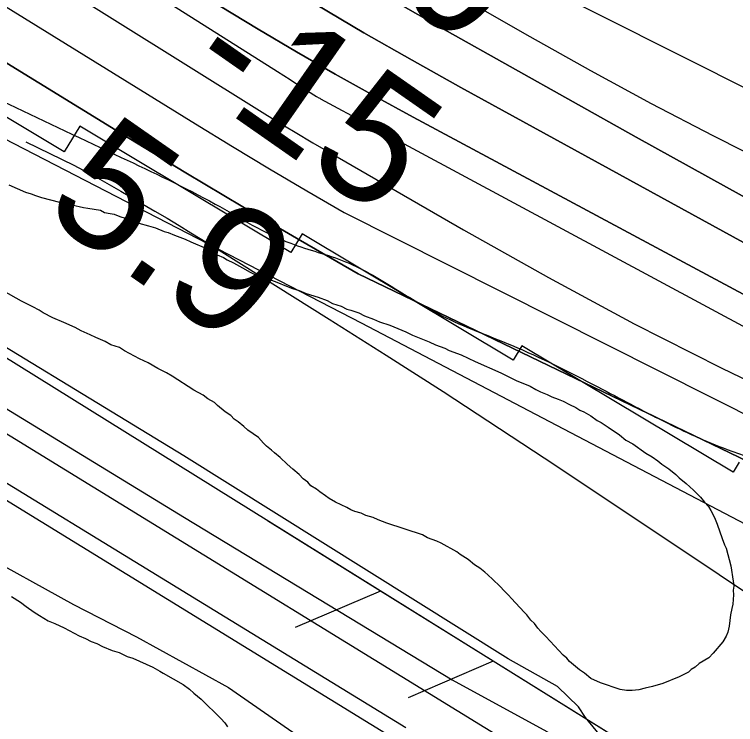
# Model space of a CAD drawing. Extents: x 3823584 to 3861785, y 301729 to 327625.
# Drawn here: x 3839662.5 to 3840042.2, y 322452.5 to 322826.4 of the extents above; entities that cross this region are included whole.
import ezdxf

# ---------------------------------------------------------------- set-up
doc = ezdxf.new("R2010")
doc.units = 0
for name, color, linetype in [('V-FLOD-BASE', 7, 'Continuous'), ('V-LEVE-TOET', 7, 'Continuous'), ('V-RIVR-EDGE', 7, 'Continuous'), ('V-RIVR-RANG', 7, 'Continuous'), ('V-RRAP-FSHR', 7, 'Continuous'), ('V-RRAP-RVMT', 7, 'Continuous'), ('V-SITE-VEGE', 7, 'Continuous'), ('V-SURV-LINE', 7, 'Continuous'), ('V-TOPO-DPTH', 7, 'Continuous'), ('V-TOPO-MAJR', 7, 'Continuous'), ('V-TOPO-MINR', 7, 'Continuous'), ('V-TOPO-WATR', 7, 'Continuous')]:
    doc.layers.add(name, color=color, linetype=linetype)

msp = doc.modelspace()

# ---------------------------------------------------------------- linework, layer by layer
at = {"layer": 'V-FLOD-BASE'}
for points in [[(3838278.93, 323536.96), (3838308, 323518.14), (3838341.35, 323490.78), (3838461.92, 323402.71), (3838721.01, 323212.03), (3838791.98, 323158.16), (3838831.31, 323131.65), (3838908.27, 323072.65), (3838968.12, 323026.47), (3839016.87, 322997.4), (3839062.18, 322963.2), (3839098.95, 322942.68), (3839327.26, 322782.78), (3839513.67, 322668.2), (3839868.52, 322451.01)], [(3838540.65, 323375.59), (3838681.58, 323274.69), (3838841.31, 323153.83), (3838934.47, 323084.95), (3838984.37, 323049.64), (3839079.88, 322986.79), (3839172.37, 322925.72), (3839309, 322835.6), (3839392.4, 322782.86), (3839486.35, 322726.31), (3839628.68, 322636.84), (3839751.95, 322561.62), (3839893.04, 322476.05), (3839942.86, 322448.85), (3839966.45, 322431.64)]]:
    msp.add_lwpolyline(points, dxfattribs=at)
at = {"layer": 'V-LEVE-TOET'}
for points in [[(3840049.71, 322428.78), (3840028.03, 322433.99), (3840015.7, 322434.78), (3839996.47, 322435.21), (3839981.41, 322438.68), (3839974.47, 322442.53), (3839963.23, 322456.24), (3839959.57, 322461.92), (3839948.36, 322472.64), (3839922.39, 322487.13), (3839751.66, 322594.07), (3839610.87, 322679.65), (3839498.5, 322745.65), (3839372.86, 322817.24), (3839262.27, 322885.96), (3839170.03, 322953.04), (3839027.04, 323048.82), (3838894.93, 323138.38), (3838796.61, 323212.92), (3838670.49, 323304.34), (3838542.35, 323398.37)], [(3838547.7, 323276.27), (3838670.46, 323191.13), (3838734.25, 323147.53), (3838804.42, 323095.58), (3838853.73, 323058.76), (3838927.19, 323008.94), (3838951.06, 322995.33), (3838965.53, 322989.15), (3838993.02, 322973.47), (3839029.35, 322943.15), (3839075.67, 322903.29), (3839115.58, 322876.01), (3839165.16, 322842.8), (3839261.24, 322783.57), (3839352.77, 322729.4), (3839463.4, 322656.77), (3839564.93, 322592.48), (3839641.98, 322544.19), (3839693.62, 322515.8), (3839726.83, 322498.67), (3839775.14, 322472.06), (3839838.33, 322428.16)]]:
    msp.add_lwpolyline(points, dxfattribs=at)
at = {"layer": 'V-RIVR-EDGE'}
msp.add_spline([(3836304.38, 325474.18), (3836346.41, 325438.32), (3836389.41, 325406.07), (3836417.64, 325385.43), (3836442.67, 325366.73), (3836470.25, 325340.95), (3836497.82, 325313.88), (3836554.9, 325258.45), (3836598.51, 325215.91), (3836636.36, 325181.1), (3836681.26, 325139.85), (3836737.07, 325093.42), (3836790.94, 325041.22), (3836840.33, 324993.52), (3836889.07, 324947.12), (3836934.61, 324907.14), (3836980.81, 324871.03), (3837015.47, 324849.09), (3837040.49, 324829.1), (3837085.39, 324787.2), (3837143.76, 324734.34), (3837181.61, 324700.82), (3837223.29, 324659.57), (3837272.05, 324619.59), (3837314.38, 324579.63), (3837346.45, 324546.76), (3837364.4, 324527.43), (3837395.83, 324500.35), (3837442.02, 324462.31), (3837492.71, 324422.97), (3837554.31, 324372.67), (3837573.56, 324361.05), (3837583.2, 324359.1), (3837596.69, 324352.64), (3837621.08, 324337.79), (3837648.03, 324319.73), (3837677.54, 324292.01), (3837718.58, 324249.48), (3837753.85, 324214.68), (3837781.43, 324188.89), (3837800.05, 324179.85), (3837819.95, 324170.8), (3837850.72, 324134.08), (3837874.45, 324110.23), (3837909.07, 324073.5), (3837941.78, 324040.64), (3837989.87, 323991.66), (3838022.58, 323960.72), (3838034.12, 323947.83), (3838046.3, 323933.66), (3838066.83, 323916.25), (3838089.91, 323892.41), (3838140.59, 323849.21), (3838186.14, 323811.17), (3838215.65, 323785.38), (3838265.68, 323736.4), (3838297.1, 323707.39), (3838336.87, 323671.94), (3838359.95, 323645.52), (3838385.62, 323627.46), (3838404.24, 323615.84), (3838421.56, 323601.65), (3838441.44, 323582.32), (3838460.05, 323567.49), (3838468.4, 323563.61), (3838484.45, 323555.21), (3838548.59, 323496.55), (3838595.44, 323464.29), (3838649.98, 323422.37), (3838701.3, 323379.82), (3838749.43, 323345.62), (3838798.22, 323317.86), (3838856.62, 323274.64), (3838932.99, 323221.74), (3838989.47, 323184.31), (3839037.6, 323150.12), (3839068.42, 323134.62), (3839093.42, 323104.98), (3839110.73, 323086.94), (3839122.93, 323081.12), (3839143.46, 323065.64), (3839172.34, 323044.36), (3839190.96, 323032.74), (3839215.99, 323015.96), (3839242.32, 323006.26), (3839316.8, 322969.43), (3839341.84, 322955.87), (3839371.38, 322944.22), (3839391.29, 322935.81), (3839417.61, 322920.32), (3839461.26, 322894.5), (3839483.71, 322873.23), (3839520.3, 322851.28), (3839555.6, 322828.69), (3839599.9, 322806.72), (3839718.7, 322751.14), (3839768.14, 322726.59), (3839807.95, 322705.92), (3839836.85, 322696.21), (3839865.1, 322680.71), (3839887.57, 322667.8), (3839924.17, 322652.28), (3839969.76, 322630.31), (3840004.43, 322612.22), (3840037.82, 322597.35), (3840085.35, 322579.88), (3840108.46, 322565.68), (3840121.92, 322548.93), (3840123.18, 322539.92), (3840122.53, 322533.5), (3840118, 322521.29), (3840112.84, 322514.24), (3840095.47, 322509.14), (3840089.68, 322509.15), (3840085.17, 322504.66), (3840084.51, 322498.23), (3840085.78, 322491.8), (3840130.72, 322467.26), (3840169.89, 322448.52), (3840197.51, 322439.45), (3840209.08, 322437.5), (3840231.59, 322441.3), (3840246.39, 322448.98), (3840266.34, 322458.57), (3840273.43, 322466.27), (3840278.59, 322471.4), (3840288.9, 322480.37), (3840295.98, 322484.85), (3840301.77, 322484.84), (3840308.2, 322484.82), (3840320.4, 322479.01), (3840324.87, 322470), (3840326.78, 322461.63), (3840338.32, 322450.03), (3840344.74, 322444.88), (3840366.58, 322437.75), (3840385.84, 322428.06), (3840421.8, 322409.33), (3840466.1, 322385.43), (3840492.41, 322368.65), (3840506.53, 322357.04), (3840533.49, 322340.26), (3840559.18, 322331.2), (3840587.44, 322322.13), (3840611.85, 322311.78), (3840642.02, 322296.28), (3840678.62, 322276.26), (3840712.64, 322255.6), (3840733.18, 322242.05), (3840784.53, 322210.43), (3840835.89, 322183.3), (3840892.39, 322153.59), (3840923.85, 322139.37), (3840950.82, 322127.08), (3840989.33, 322099.99), (3841017.57, 322082.56), (3841061.24, 322062.52), (3841092.69, 322044.45), (3841151.1, 322005.09), (3841210.78, 321964.44), (3841240.29, 321939.29), (3841299.97, 321894.79), (3841335.89, 321862.55), (3841374.37, 321823.89), (3841411.57, 321789.72), (3841444.92, 321758.14), (3841469.94, 321736.22), (3841482.12, 321723.98), (3841496.22, 321704.66), (3841509.05, 321694.34), (3841523.18, 321687.23), (3841573.9, 321660.75), (3841623.97, 321631.69), (3841667.62, 321606.51), (3841696.52, 321593.59), (3841738.26, 321575.48), (3841787.07, 321556.72), (3841815.99, 321552.15), (3841851.33, 321544.99), (3841886.66, 321533.33), (3841930.32, 321511.36), (3841950.22, 321498.46), (3841977.18, 321482.96), (3841998.38, 321476.48), (3842052.99, 321463.49), (3842082.55, 321456.34), (3842109.52, 321444.7), (3842146.12, 321427.26), (3842196.2, 321402.06), (3842241.13, 321374.95), (3842288.63, 321345.26), (3842321.38, 321327.18), (3842366.94, 321295.56), (3842395.19, 321280.07), (3842429.22, 321264.55), (3842452.35, 321258.71), (3842470.97, 321249.66)], degree=3, dxfattribs=at)
at = {"layer": 'V-RRAP-FSHR'}
for p, q in [((3839855.21, 322522.81), (3839810.3, 322503.64)), ((3839914.65, 322485.83), (3839869.73, 322466.66))]:
    msp.add_line(p, q, dxfattribs=at)
for points in [[(3839991.75, 322437.85), (3839543.71, 322716.63), (3839470.27, 322757.31), (3838966.59, 323088.91), (3838516.71, 323417.87), (3838211.37, 323652.64)], [(3838584.55, 323453.18), (3839140.52, 323058.61), (3839543.74, 322819.53), (3839845.06, 322663.99), (3840154, 322502.28), (3840416.19, 322378.04), (3840782.04, 322188.72), (3841154.61, 321971.73), (3841326.43, 321835.61), (3841504.48, 321676.94), (3841739.25, 321554.11), (3842017.76, 321437.98)], [(3839855.21, 322522.81), (3839795.78, 322559.79)], [(3839914.65, 322485.83), (3839855.21, 322522.81)], [(3839974.08, 322448.84), (3839914.65, 322485.83)]]:
    msp.add_lwpolyline(points, dxfattribs=at)
at = {"layer": 'V-RRAP-RVMT'}
msp.add_lwpolyline([(3840044.04, 322590.65), (3840040.88, 322585.36), (3839929.65, 322651.89), (3839925.15, 322644.31), (3839813.93, 322710.85), (3839808.08, 322701.04), (3839696.83, 322767.53), (3839688.74, 322754.02), (3839567.58, 322826.56), (3839570.65, 322831.68), (3839564.32, 322835.54), (3839858.2, 323312.76), (3839940.79, 323261.27), (3839952.94, 323280.67), (3840071.54, 323206.39)], dxfattribs=at)
at = {"layer": 'V-SITE-VEGE'}
for points in [[(3839659.61, 322736.73), (3839668.35, 322732.9), (3839671.37, 322732.03), (3839673.48, 322731.14), (3839676.79, 322729.97), (3839686.13, 322727.65), (3839692.75, 322726.21), (3839698.78, 322724.76)], [(3839698.78, 322724.76), (3839701.18, 322724.48), (3839707.8, 322723.34), (3839709.92, 322722.16), (3839712.93, 322721.58), (3839715.03, 322721.3), (3839718.05, 322720.12), (3839725.28, 322717.79), (3839727.99, 322716.61), (3839733.12, 322715.15), (3839736.73, 322713.98), (3839741.25, 322712.22), (3839743.37, 322711.64), (3839746.68, 322710.16), (3839752.41, 322708.11), (3839755.43, 322706.64), (3839763.57, 322703.1), (3839766.89, 322701.33), (3839769.31, 322699.85), (3839772.63, 322698.38), (3839774.44, 322697.19), (3839777.76, 322695.72), (3839782.59, 322693.06), (3839786.52, 322690.69), (3839788.33, 322689.8), (3839791.65, 322688.63), (3839795.56, 322687.47), (3839801.59, 322685.11), (3839804.91, 322683.64), (3839808.83, 322682.18), (3839812.45, 322681.01), (3839816.07, 322679.54), (3839822.4, 322677.49), (3839827.22, 322675.73), (3839829.94, 322674.25), (3839834.46, 322672.79), (3839837.47, 322671.32), (3839839.58, 322670.73), (3839843.8, 322669.27), (3839846.82, 322667.79), (3839851.64, 322666.03), (3839854.66, 322664.56), (3839860.09, 322662.8), (3839868.53, 322659.27), (3839872.15, 322657.5), (3839880.9, 322653.98), (3839884.22, 322652.5), (3839889.04, 322650.74), (3839891.45, 322649.56), (3839897.79, 322647.22), (3839905.03, 322643.67), (3839918.6, 322637.78), (3839926.75, 322633.65), (3839933.99, 322630.71), (3839937.01, 322628.94), (3839939.43, 322627.76), (3839943.04, 322626.29), (3839945.46, 322625.11), (3839948.77, 322623.93), (3839951.49, 322622.76), (3839954.81, 322620.98), (3839958.13, 322619.51), (3839960.25, 322618.03), (3839962.35, 322617.14), (3839965.98, 322615.07), (3839969.31, 322612.7), (3839971.42, 322611.52), (3839975.05, 322609.15), (3839981.09, 322604.99), (3839984.42, 322602.32), (3839988.05, 322600.25), (3839995, 322595.5), (3839998.32, 322593.43), (3840001.35, 322591.35), (3840003.47, 322589.57), (3840007.1, 322587.2), (3840010.73, 322584.23), (3840012.55, 322582.44), (3840016.18, 322579.47), (3840020.12, 322575.9), (3840023.75, 322572.32), (3840025.88, 322569.64), (3840028.01, 322567.25), (3840029.23, 322565.16), (3840031.06, 322561.57), (3840032.6, 322557.98), (3840035.07, 322550.49), (3840036.3, 322547.2), (3840037.22, 322545.4), (3840039.7, 322536.11), (3840040.98, 322528.01), (3840041.3, 322525.31), (3840041.02, 322523.2), (3840041.04, 322520.8), (3840040.79, 322515.98), (3840040.21, 322513.58), (3840039.63, 322510.27), (3840038.79, 322504.25), (3840038.21, 322501.24), (3840037.33, 322499.13), (3840035.56, 322496.11)], [(3840035.56, 322496.11), (3840030.5, 322490.05), (3840028.12, 322487.63), (3840023.04, 322484.58), (3840020.95, 322482.75), (3840018.86, 322481.54), (3840017.37, 322480.02), (3840012.58, 322477.57), (3840003.9, 322474.19), (3839998.5, 322472.64), (3839994.61, 322471.7), (3839991.31, 322470.77), (3839987.71, 322470.44), (3839984.7, 322470.41), (3839981.39, 322470.98), (3839971.15, 322474.5), (3839966.02, 322476.85), (3839962.69, 322479.53), (3839959.97, 322481.31), (3839954.82, 322485.77), (3839953.3, 322487.56), (3839951.48, 322489.04), (3839942.38, 322498.88), (3839939.65, 322501.56), (3839938.14, 322503.35), (3839936.31, 322505.73), (3839934.49, 322507.52), (3839932.36, 322510.21), (3839930.85, 322511.7), (3839924.17, 322518.85), (3839922.66, 322520.64), (3839920.53, 322522.72), (3839918.11, 322525.4), (3839914.47, 322528.98), (3839911.74, 322531.36), (3839910.23, 322532.84), (3839907.5, 322534.92), (3839904.78, 322536.7), (3839901.46, 322539.38), (3839897.23, 322542.04), (3839895.41, 322543.53), (3839887.25, 322547.97), (3839884.84, 322549.14), (3839880.02, 322550.9), (3839877.3, 322552.38), (3839858.62, 322558.52), (3839854.09, 322560.29), (3839851.38, 322561.46), (3839847.46, 322562.63), (3839845.05, 322563.81), (3839841.73, 322564.68), (3839839.62, 322565.57), (3839837.51, 322566.75), (3839831.47, 322569.7), (3839828.15, 322571.47), (3839826.33, 322572.96), (3839823.31, 322575.04), (3839821.5, 322576.52), (3839818.48, 322578.3), (3839816.96, 322580.09), (3839814.54, 322581.87), (3839812.41, 322584.25), (3839809.08, 322586.93), (3839806.05, 322589.6), (3839802.42, 322593.18), (3839799.39, 322595.55), (3839797.87, 322597.04), (3839795.15, 322599.12), (3839793.64, 322600.61), (3839790.91, 322603.59), (3839785.46, 322607.45), (3839783.34, 322609.53), (3839780.31, 322611.91), (3839778.2, 322613.39), (3839776.38, 322615.18), (3839773.36, 322617.26), (3839769.42, 322620.53), (3839767.9, 322622.01), (3839764.28, 322624.09), (3839761.86, 322625.87), (3839757.03, 322628.53), (3839745.54, 322635.94), (3839742.52, 322637.71), (3839738, 322640.08), (3839732.86, 322643.03), (3839728.33, 322645.1), (3839720.48, 322649.23), (3839717.77, 322651.01), (3839713.25, 322652.47), (3839710.22, 322654.25), (3839705.4, 322656.31), (3839702.38, 322657.79), (3839697.56, 322659.85), (3839694.53, 322661.62), (3839688.5, 322664.27), (3839682.77, 322666.62), (3839677.64, 322669.28), (3839675.52, 322670.77), (3839672.2, 322672.54), (3839666.16, 322675.49), (3839656.5, 322680.81)], [(3839660.85, 322519.95), (3839665.68, 322516.99), (3839668.71, 322514.62), (3839672.94, 322511.65), (3839675.66, 322509.87), (3839680.19, 322507.21), (3839683.81, 322505.74), (3839688.64, 322503.38), (3839696.49, 322499.24), (3839699.81, 322497.77), (3839702.83, 322496.29), (3839705.84, 322495.12), (3839708.86, 322493.64), (3839713.99, 322491.59), (3839717.6, 322490.42), (3839721.83, 322488.35), (3839724.84, 322487.48), (3839735.4, 322482.76), (3839739.02, 322480.69), (3839740.84, 322479.51), (3839751.41, 322473.59), (3839754.73, 322471.22), (3839756.86, 322469.13), (3839760.79, 322465.86), (3839771.1, 322455.74), (3839773.22, 322453.35), (3839774.74, 322451.26)]]:
    msp.add_lwpolyline(points, dxfattribs=at)
at = {"layer": 'V-SURV-LINE'}
for points in [[(3839366.34, 322785.06), (3839953.8, 322424.06)], [(3839938.08, 322398.51), (3839350.62, 322759.51)]]:
    msp.add_lwpolyline(points, dxfattribs=at)
at = {"layer": 'V-TOPO-DPTH'}
for points in [[(3840215, 322588.52), (3839872.45, 322772.34), (3839851.87, 322783.57), (3839831.39, 322794.99), (3839811.08, 322806.7), (3839790.87, 322818.6), (3839770.81, 322830.75), (3839750.85, 322843.06), (3839731.03, 322855.59), (3839711.31, 322868.28), (3839086.48, 323275.23), (3839081.57, 323278.44), (3839076.67, 323281.67), (3839071.78, 323284.93), (3839066.9, 323288.2), (3839062.06, 323291.51), (3839057.25, 323294.88), (3839052.5, 323298.32), (3839047.78, 323301.81), (3838448.68, 323752.1)], [(3840215, 322588.52), (3839872.45, 322772.34), (3839851.87, 322783.57), (3839831.39, 322794.99), (3839811.08, 322806.7), (3839790.87, 322818.6), (3839770.81, 322830.75), (3839750.85, 322843.06), (3839731.03, 322855.59), (3839711.31, 322868.28), (3839086.48, 323275.23), (3839081.57, 323278.44), (3839076.67, 323281.67), (3839071.78, 323284.93), (3839066.9, 323288.2), (3839062.06, 323291.51), (3839057.25, 323294.88), (3839052.5, 323298.32), (3839047.78, 323301.81), (3838448.68, 323752.1)], [(3838539.86, 323623.68), (3839021.06, 323271.76), (3839036.61, 323260.55), (3839052.25, 323249.48), (3839068.05, 323238.62), (3839083.94, 323227.91), (3839194.6, 323154.41), (3839266.1, 323107.35), (3839337.85, 323060.69), (3839410, 323014.64), (3839482.4, 322968.99), (3839791.6, 322775.85), (3839800.89, 322770.12), (3839810.22, 322764.45), (3839819.61, 322758.87), (3839829.03, 322753.37), (3839898.99, 322712.98), (3839943.72, 322687.9), (3839988.85, 322663.58), (3840034.58, 322640.41), (3840080.71, 322618.01)], [(3838539.86, 323623.68), (3839021.06, 323271.76), (3839036.61, 323260.55), (3839052.25, 323249.48), (3839068.05, 323238.62), (3839083.94, 323227.91), (3839194.6, 323154.41), (3839266.1, 323107.35), (3839337.85, 323060.69), (3839410, 323014.64), (3839482.4, 322968.99), (3839791.6, 322775.85), (3839800.89, 322770.12), (3839810.22, 322764.45), (3839819.61, 322758.87), (3839829.03, 322753.37), (3839898.99, 322712.98), (3839943.72, 322687.9), (3839988.85, 322663.58), (3840034.58, 322640.41), (3840080.71, 322618.01)], [(3838791.52, 323535.86), (3839065.19, 323348), (3839085.53, 323334.11), (3839105.91, 323320.28), (3839126.37, 323306.55), (3839146.86, 323292.89), (3839287.46, 323199.64), (3839378.52, 323139.77), (3839469.89, 323080.38), (3839561.74, 323021.71), (3839653.89, 322963.53), (3839828.97, 322853.97), (3839844.18, 322844.61), (3839859.47, 322835.39), (3839874.9, 322826.4), (3839890.41, 322817.56), (3839989.95, 322761.78), (3840055.51, 322725.56)], [(3840055.51, 322725.56), (3839989.95, 322761.78), (3839890.41, 322817.56), (3839874.9, 322826.4), (3839859.47, 322835.39), (3839844.18, 322844.61), (3839828.97, 322853.97), (3839653.89, 322963.53), (3839561.74, 323021.71), (3839469.89, 323080.38), (3839378.52, 323139.77), (3839287.46, 323199.64), (3839146.86, 323292.89), (3839126.37, 323306.55), (3839105.91, 323320.28), (3839085.53, 323334.11), (3839065.19, 323348), (3838791.52, 323535.86)], [(3838977.6, 323379.38), (3839031.93, 323342.4), (3839061.92, 323322.1), (3839091.97, 323301.89), (3839122.12, 323281.82), (3839152.33, 323261.85), (3839494.03, 323037.12), (3839552.1, 322999.32), (3839610.42, 322961.91), (3839669.09, 322925.06), (3839728, 322888.59), (3839796.21, 322846.83), (3839821.31, 322831.7), (3839846.54, 322816.82), (3839872, 322802.31), (3839897.59, 322788.03), (3840046.47, 322706.37)], [(3840046.47, 322706.37), (3839897.59, 322788.03), (3839872, 322802.31), (3839846.54, 322816.82), (3839821.31, 322831.7), (3839796.21, 322846.83), (3839728, 322888.59), (3839669.09, 322925.06), (3839610.42, 322961.91), (3839552.1, 322999.32), (3839494.03, 323037.12), (3839152.33, 323261.85), (3839122.12, 323281.82), (3839091.97, 323301.89), (3839061.92, 323322.1), (3839031.93, 323342.4), (3838977.6, 323379.38)], [(3840597.88, 322326.58), (3839843.54, 322689.82), (3839813.12, 322707.34), (3839782.83, 322725.06), (3839752.71, 322743.07), (3839722.71, 322761.29), (3839696.71, 322777.24), (3839653.76, 322803.52), (3839610.76, 322829.72), (3839567.69, 322855.8), (3839524.57, 322881.79), (3839291.93, 323021.57), (3839244.71, 323049.95), (3839197.5, 323078.34), (3839150.3, 323106.75), (3839103.1, 323135.17), (3839017.28, 323186.86)]]:
    msp.add_lwpolyline(points, dxfattribs=at)
at = {"layer": 'V-TOPO-MAJR'}
msp.add_lwpolyline([(3838491.53, 323771.23), (3839096.12, 323353.07), (3839107.51, 323345.23), (3839118.92, 323337.43), (3839130.37, 323329.69), (3839141.85, 323321.98), (3839223.65, 323267.34), (3839276.15, 323232.5), (3839328.8, 323197.88), (3839381.66, 323163.59), (3839434.66, 323129.51), (3839856.97, 322859.82), (3839863.75, 322855.55), (3839870.58, 322851.35), (3839877.47, 322847.25), (3839884.4, 322843.22), (3839933.89, 322814.85), (3839965.75, 322796.98), (3839997.82, 322779.51), (3840030.21, 322762.63), (3840062.82, 322746.15)], dxfattribs=at)
at = {"layer": 'V-TOPO-MINR'}
for points in [[(3838448.68, 323752.1), (3839047.78, 323301.81), (3839052.5, 323298.32), (3839057.25, 323294.88), (3839062.06, 323291.51), (3839066.9, 323288.2), (3839071.78, 323284.93), (3839076.67, 323281.67), (3839081.57, 323278.44), (3839086.48, 323275.23), (3839711.31, 322868.28), (3839731.03, 322855.59), (3839750.85, 322843.06), (3839770.81, 322830.75), (3839790.87, 322818.6), (3839811.08, 322806.7), (3839831.39, 322794.99), (3839851.87, 322783.57), (3839872.45, 322772.34), (3840215, 322588.52)], [(3838539.86, 323623.68), (3839021.06, 323271.76), (3839036.61, 323260.55), (3839052.25, 323249.48), (3839068.05, 323238.62), (3839083.94, 323227.91), (3839194.6, 323154.41), (3839266.1, 323107.35), (3839337.85, 323060.69), (3839410, 323014.64), (3839482.4, 322968.99), (3839791.6, 322775.85), (3839800.89, 322770.12), (3839810.22, 322764.45), (3839819.61, 322758.87), (3839829.03, 322753.37), (3839898.99, 322712.98), (3839943.72, 322687.9), (3839988.85, 322663.58), (3840034.58, 322640.41), (3840080.71, 322618.01)], [(3838791.52, 323535.86), (3839065.19, 323348), (3839085.53, 323334.11), (3839105.91, 323320.28), (3839126.37, 323306.55), (3839146.86, 323292.89), (3839287.46, 323199.64), (3839378.52, 323139.77), (3839469.89, 323080.38), (3839561.74, 323021.71), (3839653.89, 322963.53), (3839828.97, 322853.97), (3839844.18, 322844.61), (3839859.47, 322835.39), (3839874.9, 322826.4), (3839890.41, 322817.56), (3839989.95, 322761.78), (3840055.51, 322725.56)], [(3838909.05, 323377.5), (3839050.79, 323275.99), (3839057.8, 323271.01), (3839064.85, 323266.09), (3839071.95, 323261.24), (3839079.08, 323256.43), (3839129.6, 323222.76), (3839162.09, 323201.27), (3839194.69, 323179.95), (3839227.44, 323158.86), (3839260.3, 323137.94), (3839800.98, 322796.37), (3839804.34, 322794.24), (3839807.68, 322792.11), (3839811.03, 322789.97), (3839814.37, 322787.82), (3839820.19, 322784.06), (3839821.47, 322783.26), (3839822.78, 322782.5), (3839823.22, 322782.26), (3839823.66, 322782.02), (3840661.34, 322331.41)], [(3838977.6, 323379.38), (3839031.93, 323342.4), (3839061.92, 323322.1), (3839091.97, 323301.89), (3839122.12, 323281.82), (3839152.33, 323261.85), (3839494.03, 323037.12), (3839552.1, 322999.32), (3839610.42, 322961.91), (3839669.09, 322925.06), (3839728, 322888.59), (3839796.21, 322846.83), (3839821.31, 322831.7), (3839846.54, 322816.82), (3839872, 322802.31), (3839897.59, 322788.03), (3840046.47, 322706.37)], [(3839010.57, 323247.44), (3839036.89, 323229.24), (3839063.46, 323211.39), (3839090.18, 323193.78), (3839317.97, 323045.81), (3839397.16, 322994.74), (3839476.59, 322944.02), (3839556.34, 322893.82), (3839636.32, 322843.98), (3839757.88, 322768.78), (3839777.3, 322756.9), (3839796.8, 322745.15), (3839816.42, 322733.6), (3839836.11, 322722.18), (3840388.34, 322444.28)], [(3839889.8, 322867), (3840706.06, 322456.89)], [(3839668.43, 322759.3), (3839681.18, 322753.27), (3839693.8, 322746.99), (3839706.21, 322740.32), (3839718.49, 322733.38), (3839730.1, 322726.59), (3839736.47, 322722.85), (3839742.82, 322719.07), (3839749.14, 322715.26), (3839755.45, 322711.42), (3839764.3, 322705.99), (3839768.04, 322703.69), (3839771.77, 322701.37), (3839828.24, 322665.99), (3839858.26, 322647.01), (3839888.17, 322627.86), (3839917.91, 322608.45), (3839947.53, 322588.87), (3840547.98, 322188.3)]]:
    msp.add_lwpolyline(points, dxfattribs=at)
at = {"layer": 'V-TOPO-WATR'}
msp.add_lwpolyline([(3839017.28, 323186.86), (3839103.1, 323135.17), (3839150.3, 323106.75), (3839197.5, 323078.34), (3839244.71, 323049.95), (3839291.93, 323021.57), (3839524.57, 322881.79), (3839567.69, 322855.8), (3839610.76, 322829.72), (3839653.76, 322803.52), (3839696.71, 322777.24), (3839722.71, 322761.29), (3839752.71, 322743.07), (3839782.83, 322725.06), (3839813.12, 322707.34), (3839843.54, 322689.82), (3840597.88, 322326.58)], dxfattribs=at)

# ---------------------------------------------------------------- texts
at = {"layer": 'V-RIVR-RANG'}
for s, rotation, p in [('-60', 325.359, (3839795.48, 322881.78)), ('-15', 325.0783, (3839749.12, 322792.66)), ('5.9', 325.0783, (3839676.07, 322721.7))]:
    msp.add_text(s, height=67, rotation=rotation, dxfattribs=at).set_placement(p)

doc.saveas('drawing.dxf')
